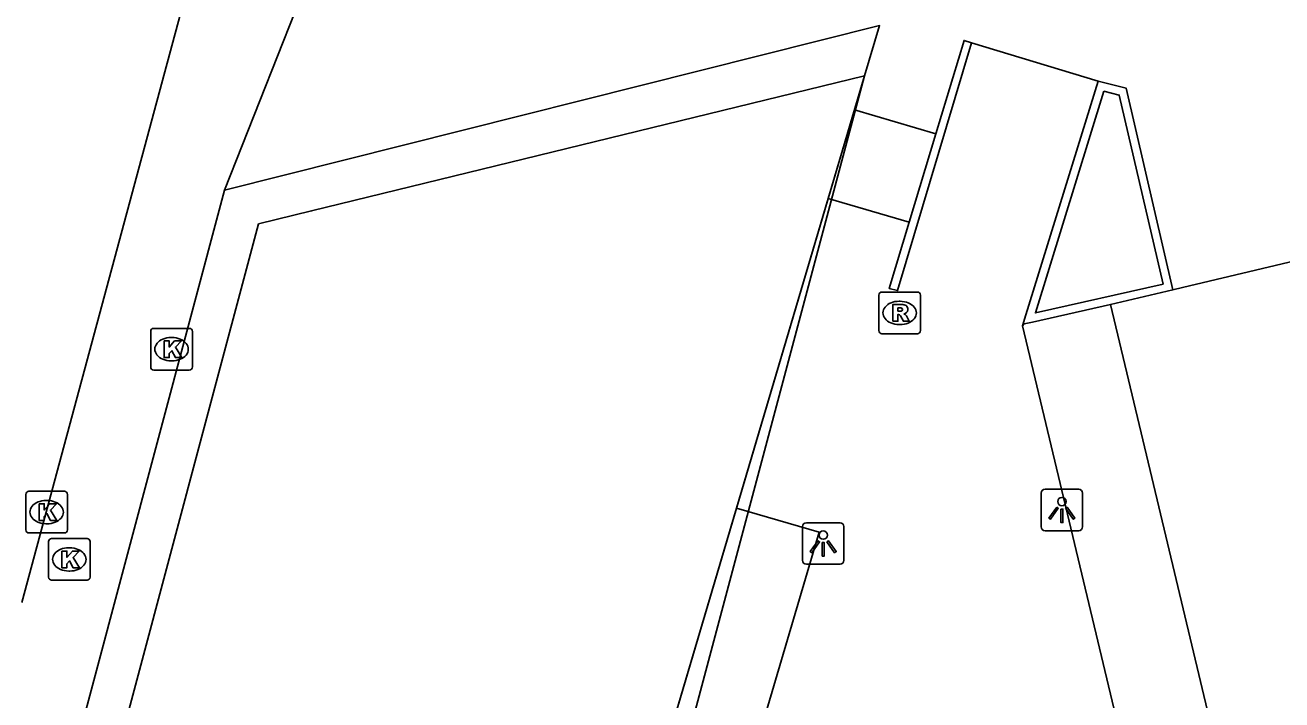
# Model space of a CAD drawing. Extents: x 160676 to 161153, y 383244 to 383713.
# Drawn here: x 160862.26 to 160892.41, y 383536.53 to 383552.73 of the extents above; entities that cross this region are included whole.
import ezdxf

# ---------------------------------------------------------------- set-up
doc = ezdxf.new("R2010")
doc.units = 0
for name, color, linetype in [('IMGEO_Kolk', 7, 'Continuous'), ('IMGEO_Lichtpunt', 7, 'Continuous'), ('IMGEO_Muur', 7, 'Continuous'), ('IMGEO_Pand', 7, 'Continuous'), ('IMGEO_Pand_overbouw', 7, 'Continuous'), ('IMGEO_Rijbaan_lokaal_open', 7, 'Continuous'), ('IMGEO_Rioolput', 7, 'Continuous'), ('IMGEO_Voetpad_open', 7, 'Continuous')]:
    doc.layers.add(name, color=color, linetype=linetype)

msp = doc.modelspace()

# ---------------------------------------------------------------- linework, layer by layer
at = {"layer": 'IMGEO_Kolk'}
for p, q in [((160865.276, 383544.525), (160865.276, 383545.377)), ((160865.351, 383545.451), (160866.203, 383545.451)), ((160866.277, 383545.377), (160866.277, 383544.525)), ((160865.764, 383545.231), (160865.789, 383545.231)), ((160866.203, 383544.451), (160865.351, 383544.451)), ((160865.787, 383544.671), (160865.762, 383544.671)), ((160862.279, 383540.614), (160862.279, 383541.466)), ((160862.354, 383541.54), (160863.206, 383541.54)), ((160863.28, 383541.466), (160863.28, 383540.614)), ((160862.767, 383541.32), (160862.792, 383541.32)), ((160863.206, 383540.54), (160862.354, 383540.54)), ((160862.79, 383540.76), (160862.765, 383540.76)), ((160862.823, 383539.479), (160862.823, 383540.331)), ((160862.898, 383540.405), (160863.75, 383540.405)), ((160863.824, 383540.331), (160863.824, 383539.479)), ((160863.311, 383540.185), (160863.336, 383540.185)), ((160863.334, 383539.625), (160863.309, 383539.625)), ((160863.75, 383539.405), (160862.898, 383539.405))]:
    msp.add_line(p, q, dxfattribs=at)
for points in [[(160865.276, 383544.525), (160865.276, 383545.377)], [(160865.351, 383545.451), (160866.203, 383545.451)], [(160866.277, 383545.377), (160866.277, 383544.525)], [(160865.597, 383545.151), (160865.72, 383545.151), (160865.72, 383545), (160865.85, 383545.151), (160866.014, 383545.151), (160865.868, 383545), (160866.021, 383544.751), (160865.869, 383544.751), (160865.784, 383544.915), (160865.72, 383544.848), (160865.72, 383544.751), (160865.597, 383544.751), (160865.597, 383545.151)], [(160866.203, 383544.451), (160865.351, 383544.451)], [(160862.279, 383540.614), (160862.279, 383541.466)], [(160862.354, 383541.54), (160863.206, 383541.54)], [(160863.28, 383541.466), (160863.28, 383540.614)], [(160862.6, 383541.24), (160862.723, 383541.24), (160862.723, 383541.089), (160862.853, 383541.24), (160863.017, 383541.24), (160862.871, 383541.089), (160863.024, 383540.84), (160862.872, 383540.84), (160862.787, 383541.004), (160862.723, 383540.937), (160862.723, 383540.84), (160862.6, 383540.84), (160862.6, 383541.24)], [(160863.206, 383540.54), (160862.354, 383540.54)], [(160862.823, 383539.479), (160862.823, 383540.331)], [(160862.898, 383540.405), (160863.75, 383540.405)], [(160863.824, 383540.331), (160863.824, 383539.479)], [(160863.144, 383540.105), (160863.267, 383540.105), (160863.267, 383539.954), (160863.397, 383540.105), (160863.561, 383540.105), (160863.415, 383539.954), (160863.568, 383539.705), (160863.416, 383539.705), (160863.331, 383539.869), (160863.267, 383539.802), (160863.267, 383539.705), (160863.144, 383539.705), (160863.144, 383540.105)], [(160863.75, 383539.405), (160862.898, 383539.405)]]:
    msp.add_lwpolyline(points, dxfattribs=at)
for centre, start, end in [((160865.353, 383545.375), 91.552, 178.448), ((160865.353, 383545.375), 91.552, 178.448), ((160866.201, 383545.375), 1.552, 88.448), ((160866.201, 383545.375), 1.552, 88.448), ((160865.353, 383544.527), 181.552, 268.448), ((160865.353, 383544.527), 181.552, 268.448), ((160866.201, 383544.527), 271.552, 358.448), ((160866.201, 383544.527), 271.552, 358.448), ((160862.356, 383541.464), 91.552, 178.448), ((160862.356, 383541.464), 91.552, 178.448), ((160863.204, 383541.464), 1.552, 88.448), ((160863.204, 383541.464), 1.552, 88.448), ((160862.356, 383540.616), 181.552, 268.448), ((160862.356, 383540.616), 181.552, 268.448), ((160863.204, 383540.616), 271.552, 358.448), ((160863.204, 383540.616), 271.552, 358.448), ((160862.9, 383540.329), 91.552, 178.448), ((160862.9, 383540.329), 91.552, 178.448), ((160863.748, 383540.329), 1.552, 88.448), ((160863.748, 383540.329), 1.552, 88.448), ((160862.9, 383539.481), 181.552, 268.448), ((160862.9, 383539.481), 181.552, 268.448), ((160863.748, 383539.481), 271.552, 358.448), ((160863.748, 383539.481), 271.552, 358.448)]:
    msp.add_arc(centre, 0.0765, start, end, dxfattribs=at)
for centre, major_axis, ratio, start_param, end_param in [((160865.763, 383544.951), (-0.387, 0.002), 0.722429, 4.712389, 7.853982), ((160865.788, 383544.951), (-0.39, 0.002), 0.717154, 1.570796, 4.712389), ((160862.766, 383541.04), (-0.387, 0.002), 0.722429, 4.712389, 7.853982), ((160862.791, 383541.04), (-0.39, 0.002), 0.717154, 1.570796, 4.712389), ((160863.31, 383539.905), (-0.387, 0.002), 0.722429, 4.712389, 7.853982), ((160863.335, 383539.905), (-0.39, 0.002), 0.717154, 1.570796, 4.712389)]:
    msp.add_ellipse(centre, major_axis=major_axis, ratio=ratio, start_param=start_param, end_param=end_param, dxfattribs=at)
at = {"layer": 'IMGEO_Lichtpunt'}
for p, q in [((160886.638, 383541.495), (160886.638, 383540.688)), ((160886.638, 383541.495), (160886.638, 383540.688)), ((160887.54, 383541.59), (160886.732, 383541.59)), ((160887.54, 383541.59), (160886.732, 383541.59)), ((160887.634, 383540.688), (160887.634, 383541.495)), ((160887.634, 383540.688), (160887.634, 383541.495)), ((160880.912, 383540.691), (160880.912, 383539.884)), ((160880.912, 383540.691), (160880.912, 383539.884)), ((160881.814, 383540.786), (160881.006, 383540.786)), ((160881.814, 383540.786), (160881.006, 383540.786)), ((160881.908, 383539.884), (160881.908, 383540.691)), ((160881.908, 383539.884), (160881.908, 383540.691)), ((160886.732, 383540.594), (160887.54, 383540.594)), ((160886.732, 383540.594), (160887.54, 383540.594)), ((160881.006, 383539.79), (160881.814, 383539.79)), ((160881.006, 383539.79), (160881.814, 383539.79))]:
    msp.add_line(p, q, dxfattribs=at)
for points in [[(160887.012, 383541.159), (160887.051, 383541.131), (160886.863, 383540.869), (160886.825, 383540.896), (160887.012, 383541.159)], [(160887.114, 383541.111), (160887.161, 383541.111), (160887.161, 383540.789), (160887.114, 383540.789), (160887.114, 383541.111)], [(160887.224, 383541.131), (160887.262, 383541.158), (160887.449, 383540.896), (160887.41, 383540.868), (160887.224, 383541.131)], [(160881.286, 383540.355), (160881.325, 383540.327), (160881.137, 383540.065), (160881.099, 383540.092), (160881.286, 383540.355)], [(160881.388, 383540.307), (160881.435, 383540.307), (160881.435, 383539.985), (160881.388, 383539.985), (160881.388, 383540.307)], [(160881.498, 383540.327), (160881.536, 383540.354), (160881.723, 383540.092), (160881.684, 383540.064), (160881.498, 383540.327)]]:
    msp.add_lwpolyline(points, dxfattribs=at)
for centre in [(160887.137, 383541.293), (160881.411, 383540.489)]:
    msp.add_circle(centre, 0.0994, dxfattribs=at)
for centre, start, end in [((160886.732, 383541.495), 90, 180), ((160886.732, 383541.495), 90, 180), ((160887.54, 383541.495), 0, 90), ((160887.54, 383541.495), 0, 90), ((160881.006, 383540.691), 90, 180), ((160881.006, 383540.691), 90, 180), ((160881.814, 383540.691), 0, 90), ((160881.814, 383540.691), 0, 90), ((160886.732, 383540.688), 180, 270), ((160886.732, 383540.688), 180, 270), ((160887.54, 383540.688), 270, 0), ((160887.54, 383540.688), 270, 360), ((160881.006, 383539.884), 180, 270), ((160881.006, 383539.884), 180, 270), ((160881.814, 383539.884), 270, 0), ((160881.814, 383539.884), 270, 360)]:
    msp.add_arc(centre, 0.0946, start, end, dxfattribs=at)
at = {"layer": 'IMGEO_Muur'}
for points in [[(160884.968, 383552.305), (160883.193, 383546.357), (160882.995, 383546.404), (160883.474, 383547.996)], [(160884.116, 383550.123), (160884.791, 383552.362), (160884.968, 383552.305)], [(160886.195, 383545.514), (160886.275, 383545.773), (160888.011, 383551.386)], [(160888.011, 383551.386), (160888.68, 383551.214), (160889.801, 383546.379)], [(160888.145, 383551.145), (160888.513, 383551.051), (160889.565, 383546.512), (160886.5, 383545.823), (160888.145, 383551.145)], [(160884.116, 383550.123), (160883.474, 383547.996)], [(160888.301, 383546.023), (160886.432, 383545.603), (160886.231, 383545.558), (160886.195, 383545.514)]]:
    msp.add_lwpolyline(points, dxfattribs=at)
at = {"layer": 'IMGEO_Pand'}
for points in [[(160858.445, 383512.624), (160866.56, 383543.07), (160867.863, 383547.958), (160869.136, 383548.269), (160882.404, 383551.516)], [(160882.404, 383551.516), (160882.162, 383550.698)], [(160881.532, 383548.57), (160882.162, 383550.698)], [(160881.532, 383548.57), (160879.332, 383541.136)], [(160889.801, 383546.379), (160890.032, 383546.434), (160895.926, 383547.834), (160895.929, 383547.835)], [(160888.301, 383546.023), (160889.801, 383546.379)], [(160897.386, 383507.933), (160889.292, 383541.869), (160888.301, 383546.023)], [(160879.332, 383541.136), (160873.107, 383520.103), (160873.064, 383519.865)]]:
    msp.add_lwpolyline(points, dxfattribs=at)
at = {"layer": 'IMGEO_Pand_overbouw'}
msp.add_lwpolyline([(160882.404, 383551.516), (160873.107, 383520.103), (160871.132, 383509.231)], close=True, dxfattribs=at)
at = {"layer": 'IMGEO_Rijbaan_lokaal_open'}
msp.add_lwpolyline([(160868.559, 383562.537), (160865.424, 383550.899), (160862.182, 383538.869)], dxfattribs=at)
at = {"layer": 'IMGEO_Rioolput'}
for p, q in [((160882.744, 383545.396), (160882.744, 383546.248)), ((160882.819, 383546.322), (160883.671, 383546.322)), ((160883.745, 383546.248), (160883.745, 383545.396)), ((160883.232, 383546.102), (160883.257, 383546.102)), ((160883.671, 383545.322), (160882.819, 383545.322)), ((160883.255, 383545.542), (160883.23, 383545.542))]:
    msp.add_line(p, q, dxfattribs=at)
for points in [[(160882.744, 383545.396), (160882.744, 383546.248)], [(160882.819, 383546.322), (160883.671, 383546.322)], [(160883.745, 383546.248), (160883.745, 383545.396)], [(160883.333, 383546.02), (160883.081, 383546.022), (160883.081, 383545.622)], [(160883.259, 383545.941), (160883.205, 383545.941), (160883.205, 383545.86)], [(160883.081, 383545.622), (160883.205, 383545.622), (160883.205, 383545.784), (160883.216, 383545.784)], [(160883.205, 383545.86), (160883.257, 383545.86)], [(160883.263, 383545.755), (160883.334, 383545.622), (160883.474, 383545.622), (160883.409, 383545.748)], [(160883.671, 383545.322), (160882.819, 383545.322)]]:
    msp.add_lwpolyline(points, dxfattribs=at)
for centre, radius, start, end in [((160882.821, 383546.246), 0.0765, 91.552, 178.448), ((160882.821, 383546.246), 0.0765, 91.552, 178.448), ((160883.669, 383546.246), 0.0765, 1.552, 88.448), ((160883.669, 383546.246), 0.0765, 1.552, 88.448), ((160883.265, 383545.845), 0.0964, 77.0061, 93.1865), ((160883.279, 383545.902), 0.0378, 276.6634, 79.6772), ((160883.332, 383545.91), 0.109, 350.3612, 89.416), ((160883.215, 383545.731), 0.0533, 26.0293, 88.6989), ((160883.241, 383546.049), 0.19, 274.7715, 282.9687), ((160883.33, 383545.91), 0.112, 277.5842, 350.9817), ((160883.314, 383545.695), 0.108, 29.5134, 73.7905), ((160882.821, 383545.398), 0.0765, 181.552, 268.448), ((160882.821, 383545.398), 0.0765, 181.552, 268.448), ((160883.669, 383545.398), 0.0765, 271.552, 358.448), ((160883.669, 383545.398), 0.0765, 271.552, 358.448)]:
    msp.add_arc(centre, radius, start, end, dxfattribs=at)
for centre, major_axis, ratio, start_param, end_param in [((160883.231, 383545.822), (-0.387, 0.002), 0.722429, 4.712389, 7.853982), ((160883.256, 383545.822), (-0.39, 0.002), 0.717154, 1.570796, 4.712389)]:
    msp.add_ellipse(centre, major_axis=major_axis, ratio=ratio, start_param=start_param, end_param=end_param, dxfattribs=at)
at = {"layer": 'IMGEO_Voetpad_open'}
for points in [[(160867.046, 383548.766), (160871.287, 383559.494)], [(160867.046, 383548.766), (160882.765, 383552.718), (160882.404, 383551.516)], [(160888.011, 383551.386), (160884.968, 383552.305)], [(160882.162, 383550.698), (160884.116, 383550.123)], [(160857.402, 383512.924), (160862.229, 383530.692), (160867.046, 383548.766)], [(160883.474, 383547.996), (160881.532, 383548.57)], [(160897.386, 383507.933), (160895.279, 383507.435), (160890.493, 383527.494), (160886.195, 383545.514)], [(160879.332, 383541.136), (160881.31, 383540.557), (160875.055, 383519.322), (160873.064, 383519.865)]]:
    msp.add_lwpolyline(points, dxfattribs=at)

doc.saveas('drawing.dxf')
